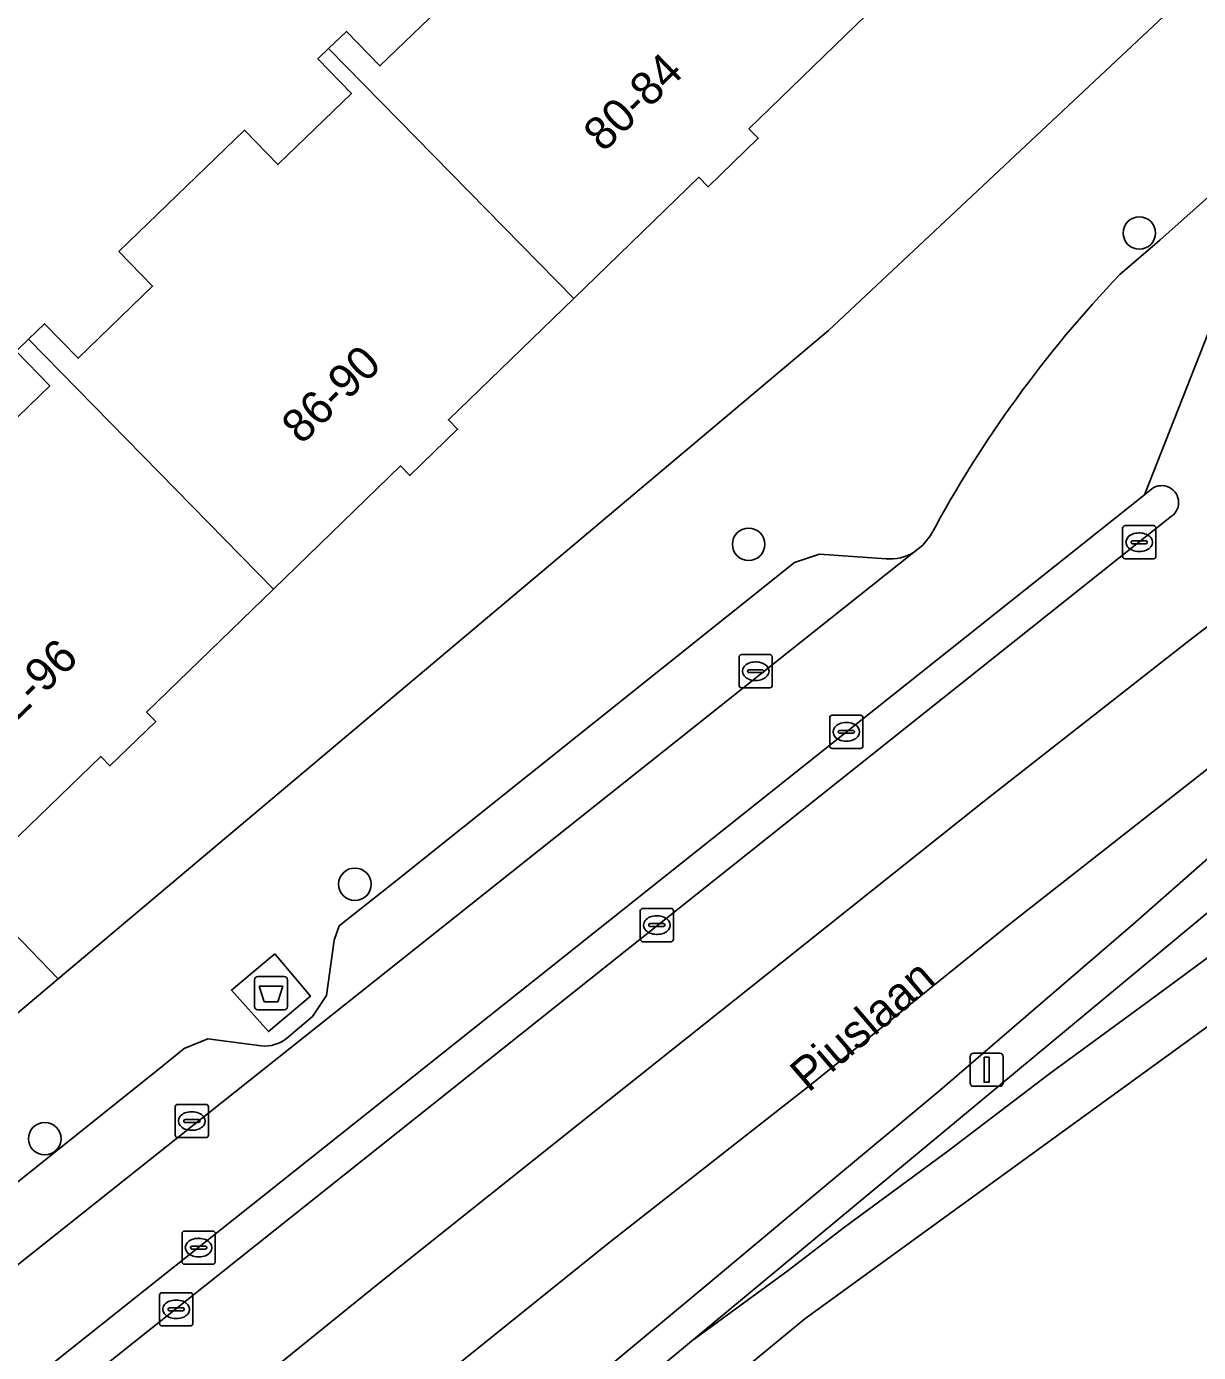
# Model space of a CAD drawing. Extents: x 161881 to 162523, y 381678 to 382381.
# Drawn here: x 162438.68 to 162473.96, y 381772.96 to 381812.89 of the extents above; entities that cross this region are included whole.
import ezdxf

# ---------------------------------------------------------------- set-up
doc = ezdxf.new("R2010")
doc.units = 0
for name, color, linetype in [('IMGEO_Afval_apart_plaats', 7, 'Continuous'), ('IMGEO_Berm_gesloten', 7, 'Continuous'), ('IMGEO_Berm_open', 7, 'Continuous'), ('IMGEO_Boom', 7, 'Continuous'), ('IMGEO_Erf', 7, 'Continuous'), ('IMGEO_Fietspad_gesloten', 7, 'Continuous'), ('IMGEO_Kolk', 7, 'Continuous'), ('IMGEO_Lichtmast', 7, 'Continuous'), ('IMGEO_Openbare_ruimte_label', 7, 'Continuous'), ('IMGEO_Pand', 7, 'Continuous'), ('IMGEO_Pand_nummerreeks', 7, 'Continuous'), ('IMGEO_Parkeervlak_open', 7, 'Continuous'), ('IMGEO_Rijbaan_regionaal_gesloten', 7, 'Continuous'), ('IMGEO_Voetpad_gesloten', 7, 'Continuous'), ('IMGEO_Voetpad_open', 7, 'Continuous')]:
    doc.layers.add(name, color=color, linetype=linetype)

msp = doc.modelspace()

# ---------------------------------------------------------------- linework, layer by layer
at = {"layer": 'IMGEO_Afval_apart_plaats'}
for p, q in [((162445.546, 381783.38), (162445.546, 381784.18)), ((162445.546, 381784.18), (162445.546, 381783.38)), ((162445.646, 381784.28), (162446.436, 381784.28)), ((162446.436, 381784.28), (162445.646, 381784.28)), ((162446.536, 381784.18), (162446.536, 381783.38)), ((162446.536, 381783.38), (162446.536, 381784.18)), ((162446.436, 381783.28), (162445.646, 381783.28)), ((162445.646, 381783.28), (162446.436, 381783.28))]:
    msp.add_line(p, q, dxfattribs=at)
msp.add_lwpolyline([(162445.689, 381783.994), (162446.393, 381783.994), (162446.244, 381783.524), (162445.838, 381783.524), (162445.689, 381783.994)], dxfattribs=at)
for centre, start, end in [((162445.646, 381784.18), 90, 180), ((162445.646, 381784.18), 90, 180), ((162446.436, 381784.18), 0, 90), ((162446.436, 381784.18), 360, 90), ((162445.646, 381783.38), 180, 270), ((162445.646, 381783.38), 180, 270), ((162446.436, 381783.38), 270, 0), ((162446.436, 381783.38), 270, 0)]:
    msp.add_arc(centre, 0.1, start, end, dxfattribs=at)
at = {"layer": 'IMGEO_Berm_gesloten'}
msp.add_lwpolyline([(162472.507, 381798.927), (162472.336, 381798.789), (162413.971, 381752.357), (162396.799, 381738.137), (162397.154, 381737.782), (162428.678, 381762.735), (162473.156, 381798.141)], dxfattribs=at)
msp.add_arc((162472.855, 381798.554), 0.511, 306.0654, 133.0275, dxfattribs=at)
at = {"layer": 'IMGEO_Berm_open'}
for points in [[(162497.319, 381808.357), (162484.786, 381797.114), (162471.985, 381785.848), (162466.19, 381780.862), (162462.706, 381777.955), (162459.087, 381774.927), (162448.913, 381766.462), (162439.29, 381758.51), (162435.039, 381754.997), (162428.916, 381750), (162421.805, 381744.196)], [(162448.728, 381765.02), (162449.246, 381765.447), (162458.703, 381773.301), (162480.401, 381791.319)]]:
    msp.add_lwpolyline(points, dxfattribs=at)
at = {"layer": 'IMGEO_Boom'}
for centre in [(162472.184, 381806.672), (162460.421, 381797.298), (162448.567, 381787.061), (162439.23, 381779.399)]:
    msp.add_circle(centre, 0.489, dxfattribs=at)
at = {"layer": 'IMGEO_Erf'}
for points in [[(162464.294, 381813.553), (162460.432, 381809.813), (162460.711, 381809.526), (162459.203, 381808.065), (162458.924, 381808.352), (162455.154, 381804.701), (162451.381, 381801.048), (162451.66, 381800.761), (162450.223, 381799.369), (162449.944, 381799.656), (162446.119, 381795.952), (162442.294, 381792.247), (162442.573, 381791.96), (162441.194, 381790.624), (162440.915, 381790.911), (162436.906, 381787.029), (162439.634, 381784.212), (162462.828, 381803.734), (162477.732, 381817.717)], [(162437.144, 381799.91), (162439.378, 381802.073), (162438.369, 381803.114), (162438.742, 381803.476), (162439.224, 381803.942), (162440.233, 381802.901), (162442.474, 381805.072), (162441.465, 381806.113), (162445.243, 381809.773), (162446.252, 381808.732), (162448.464, 381810.875), (162447.455, 381811.916), (162447.776, 381812.227), (162448.31, 381812.744), (162449.319, 381811.703), (162451.553, 381813.866)]]:
    msp.add_lwpolyline(points, dxfattribs=at)
at = {"layer": 'IMGEO_Fietspad_gesloten'}
for points in [[(162496.933, 381828.101), (162494.66, 381826.067), (162494.314, 381825.738), (162487.223, 381819.486), (162486.388, 381818.566), (162472.804, 381806.46), (162471.599, 381805.42)], [(162472.336, 381798.789), (162474.628, 381804.599)], [(162465.9, 381797.559), (162465.667, 381797.275), (162465.384, 381797.056), (162418.283, 381759.605), (162412.351, 381754.828), (162394.327, 381740.001), (162393.522, 381739.663), (162393.372, 381739.584), (162390.461, 381738.351), (162389.601, 381737.634), (162386.818, 381735.309), (162385.622, 381734.309), (162387.138, 381732.433), (162387.312, 381732.575), (162387.443, 381732.645), (162396.519, 381738.21), (162396.799, 381738.137), (162413.971, 381752.357), (162472.336, 381798.789)]]:
    msp.add_lwpolyline(points, dxfattribs=at)
msp.add_arc((162497.514, 381780.636), 35.859, 136.2781, 151.8398, dxfattribs=at)
at = {"layer": 'IMGEO_Kolk'}
for p, q in [((162471.681, 381796.934), (162471.681, 381797.786)), ((162471.756, 381797.86), (162472.608, 381797.86)), ((162472.169, 381797.64), (162472.194, 381797.64)), ((162472.682, 381797.786), (162472.682, 381796.934)), ((162471.94, 381797.354), (162471.94, 381797.366)), ((162472.378, 381797.317), (162471.98, 381797.317)), ((162471.983, 381797.403), (162472.381, 381797.403)), ((162472.424, 381797.366), (162472.424, 381797.354)), ((162472.608, 381796.86), (162471.756, 381796.86)), ((162472.192, 381797.08), (162472.167, 381797.08)), ((162460.208, 381793.976), (162461.06, 381793.976)), ((162460.133, 381793.05), (162460.133, 381793.902)), ((162460.621, 381793.756), (162460.646, 381793.756)), ((162461.134, 381793.902), (162461.134, 381793.05)), ((162460.392, 381793.47), (162460.392, 381793.482)), ((162460.83, 381793.433), (162460.432, 381793.433)), ((162460.435, 381793.519), (162460.833, 381793.519)), ((162460.644, 381793.196), (162460.619, 381793.196)), ((162460.876, 381793.482), (162460.876, 381793.47)), ((162461.06, 381792.976), (162460.208, 381792.976)), ((162462.862, 381791.224), (162462.862, 381792.076)), ((162462.937, 381792.15), (162463.789, 381792.15)), ((162463.35, 381791.93), (162463.375, 381791.93)), ((162463.863, 381792.076), (162463.863, 381791.224)), ((162463.121, 381791.644), (162463.121, 381791.656)), ((162463.559, 381791.607), (162463.161, 381791.607)), ((162463.164, 381791.693), (162463.562, 381791.693)), ((162463.605, 381791.656), (162463.605, 381791.644)), ((162463.789, 381791.15), (162462.937, 381791.15)), ((162463.373, 381791.37), (162463.348, 381791.37)), ((162457.158, 381785.406), (162457.158, 381786.258)), ((162457.233, 381786.332), (162458.085, 381786.332)), ((162457.646, 381786.112), (162457.671, 381786.112)), ((162458.159, 381786.258), (162458.159, 381785.406)), ((162457.417, 381785.826), (162457.417, 381785.838)), ((162457.855, 381785.789), (162457.457, 381785.789)), ((162457.46, 381785.875), (162457.858, 381785.875)), ((162457.669, 381785.552), (162457.644, 381785.552)), ((162457.901, 381785.838), (162457.901, 381785.826)), ((162458.085, 381785.332), (162457.233, 381785.332)), ((162443.157, 381779.505), (162443.157, 381780.357)), ((162443.232, 381780.431), (162444.084, 381780.431)), ((162444.158, 381780.357), (162444.158, 381779.505)), ((162443.459, 381779.974), (162443.857, 381779.974)), ((162443.645, 381780.211), (162443.67, 381780.211)), ((162443.416, 381779.925), (162443.416, 381779.937)), ((162443.854, 381779.888), (162443.456, 381779.888)), ((162443.668, 381779.651), (162443.643, 381779.651)), ((162443.9, 381779.937), (162443.9, 381779.925)), ((162444.084, 381779.431), (162443.232, 381779.431)), ((162443.362, 381775.693), (162443.362, 381776.545)), ((162443.437, 381776.619), (162444.289, 381776.619)), ((162443.85, 381776.399), (162443.875, 381776.399)), ((162444.363, 381776.545), (162444.363, 381775.693)), ((162443.621, 381776.113), (162443.621, 381776.125)), ((162444.059, 381776.076), (162443.661, 381776.076)), ((162443.664, 381776.162), (162444.062, 381776.162)), ((162444.105, 381776.125), (162444.105, 381776.113)), ((162444.289, 381775.619), (162443.437, 381775.619)), ((162443.873, 381775.839), (162443.848, 381775.839)), ((162442.76, 381774.761), (162443.612, 381774.761)), ((162442.685, 381773.835), (162442.685, 381774.687)), ((162443.173, 381774.541), (162443.198, 381774.541)), ((162443.686, 381774.687), (162443.686, 381773.835)), ((162442.944, 381774.255), (162442.944, 381774.267)), ((162443.382, 381774.218), (162442.984, 381774.218)), ((162442.987, 381774.304), (162443.385, 381774.304)), ((162443.196, 381773.981), (162443.171, 381773.981)), ((162443.428, 381774.267), (162443.428, 381774.255)), ((162443.612, 381773.761), (162442.76, 381773.761))]:
    msp.add_line(p, q, dxfattribs=at)
for points in [[(162471.681, 381796.934), (162471.681, 381797.786)], [(162471.756, 381797.86), (162472.608, 381797.86)], [(162472.682, 381797.786), (162472.682, 381796.934)], [(162472.608, 381796.86), (162471.756, 381796.86)], [(162460.208, 381793.976), (162461.06, 381793.976)], [(162460.133, 381793.05), (162460.133, 381793.902)], [(162461.134, 381793.902), (162461.134, 381793.05)], [(162461.06, 381792.976), (162460.208, 381792.976)], [(162462.862, 381791.224), (162462.862, 381792.076)], [(162462.937, 381792.15), (162463.789, 381792.15)], [(162463.863, 381792.076), (162463.863, 381791.224)], [(162463.789, 381791.15), (162462.937, 381791.15)], [(162457.158, 381785.406), (162457.158, 381786.258)], [(162457.233, 381786.332), (162458.085, 381786.332)], [(162458.159, 381786.258), (162458.159, 381785.406)], [(162458.085, 381785.332), (162457.233, 381785.332)], [(162443.157, 381779.505), (162443.157, 381780.357)], [(162443.232, 381780.431), (162444.084, 381780.431)], [(162444.158, 381780.357), (162444.158, 381779.505)], [(162444.084, 381779.431), (162443.232, 381779.431)], [(162443.362, 381775.693), (162443.362, 381776.545)], [(162443.437, 381776.619), (162444.289, 381776.619)], [(162444.363, 381776.545), (162444.363, 381775.693)], [(162444.289, 381775.619), (162443.437, 381775.619)], [(162442.76, 381774.761), (162443.612, 381774.761)], [(162442.685, 381773.835), (162442.685, 381774.687)], [(162443.686, 381774.687), (162443.686, 381773.835)], [(162443.612, 381773.761), (162442.76, 381773.761)]]:
    msp.add_lwpolyline(points, dxfattribs=at)
for centre, radius, start, end in [((162471.758, 381797.784), 0.0765, 91.552, 178.448), ((162471.758, 381797.784), 0.0765, 91.552, 178.448), ((162472.606, 381797.784), 0.0765, 1.552, 88.448), ((162472.606, 381797.784), 0.0765, 1.552, 88.448), ((162471.98, 381797.363), 0.0403, 85.8775, 175.7526), ((162471.977, 381797.353), 0.0366, 178.938, 274.7102), ((162472.381, 381797.36), 0.043, 264.8664, 352.4533), ((162472.385, 381797.365), 0.0386, 1.7309, 96.639), ((162471.758, 381796.936), 0.0765, 181.552, 268.448), ((162471.758, 381796.936), 0.0765, 181.552, 268.448), ((162472.606, 381796.936), 0.0765, 271.552, 358.448), ((162472.606, 381796.936), 0.0765, 271.552, 358.448), ((162460.21, 381793.9), 0.0765, 91.552, 178.448), ((162460.21, 381793.9), 0.0765, 91.552, 178.448), ((162461.058, 381793.9), 0.0765, 1.552, 88.448), ((162461.058, 381793.9), 0.0765, 1.552, 88.448), ((162460.432, 381793.479), 0.0403, 85.8775, 175.7526), ((162460.429, 381793.469), 0.0366, 178.938, 274.7102), ((162460.833, 381793.476), 0.043, 264.8664, 352.4533), ((162460.837, 381793.481), 0.0386, 1.7309, 96.639), ((162460.21, 381793.052), 0.0765, 181.552, 268.448), ((162460.21, 381793.052), 0.0765, 181.552, 268.448), ((162461.058, 381793.052), 0.0765, 271.552, 358.448), ((162461.058, 381793.052), 0.0765, 271.552, 358.448), ((162462.939, 381792.074), 0.0765, 91.552, 178.448), ((162462.939, 381792.074), 0.0765, 91.552, 178.448), ((162463.787, 381792.074), 0.0765, 1.552, 88.448), ((162463.787, 381792.074), 0.0765, 1.552, 88.448), ((162463.161, 381791.653), 0.0403, 85.8775, 175.7526), ((162463.158, 381791.643), 0.0366, 178.938, 274.7102), ((162463.562, 381791.65), 0.043, 264.8664, 352.4533), ((162463.566, 381791.655), 0.0386, 1.7309, 96.639), ((162462.939, 381791.226), 0.0765, 181.552, 268.448), ((162462.939, 381791.226), 0.0765, 181.552, 268.448), ((162463.787, 381791.226), 0.0765, 271.552, 358.448), ((162463.787, 381791.226), 0.0765, 271.552, 358.448), ((162457.235, 381786.256), 0.0765, 91.552, 178.448), ((162457.235, 381786.256), 0.0765, 91.552, 178.448), ((162458.083, 381786.256), 0.0765, 1.552, 88.448), ((162458.083, 381786.256), 0.0765, 1.552, 88.448), ((162457.457, 381785.835), 0.0403, 85.8775, 175.7526), ((162457.454, 381785.825), 0.0366, 178.938, 274.7102), ((162457.858, 381785.832), 0.043, 264.8664, 352.4533), ((162457.862, 381785.837), 0.0386, 1.7309, 96.639), ((162457.235, 381785.408), 0.0765, 181.552, 268.448), ((162457.235, 381785.408), 0.0765, 181.552, 268.448), ((162458.083, 381785.408), 0.0765, 271.552, 358.448), ((162458.083, 381785.408), 0.0765, 271.552, 358.448), ((162443.234, 381780.355), 0.0765, 91.552, 178.448), ((162443.234, 381780.355), 0.0765, 91.552, 178.448), ((162444.082, 381780.355), 0.0765, 1.552, 88.448), ((162444.082, 381780.355), 0.0765, 1.552, 88.448), ((162443.456, 381779.934), 0.0403, 85.8775, 175.7526), ((162443.861, 381779.936), 0.0386, 1.7309, 96.639), ((162443.453, 381779.924), 0.0366, 178.938, 274.7102), ((162443.857, 381779.931), 0.043, 264.8664, 352.4533), ((162443.234, 381779.507), 0.0765, 181.552, 268.448), ((162443.234, 381779.507), 0.0765, 181.552, 268.448), ((162444.082, 381779.507), 0.0765, 271.552, 358.448), ((162444.082, 381779.507), 0.0765, 271.552, 358.448), ((162443.439, 381776.543), 0.0765, 91.552, 178.448), ((162443.439, 381776.543), 0.0765, 91.552, 178.448), ((162444.287, 381776.543), 0.0765, 1.552, 88.448), ((162444.287, 381776.543), 0.0765, 1.552, 88.448), ((162443.661, 381776.122), 0.0403, 85.8775, 175.7526), ((162443.658, 381776.112), 0.0366, 178.938, 274.7102), ((162444.062, 381776.119), 0.043, 264.8664, 352.4533), ((162444.066, 381776.124), 0.0386, 1.7309, 96.639), ((162443.439, 381775.695), 0.0765, 181.552, 268.448), ((162443.439, 381775.695), 0.0765, 181.552, 268.448), ((162444.287, 381775.695), 0.0765, 271.552, 358.448), ((162444.287, 381775.695), 0.0765, 271.552, 358.448), ((162442.762, 381774.685), 0.0765, 91.552, 178.448), ((162442.762, 381774.685), 0.0765, 91.552, 178.448), ((162443.61, 381774.685), 0.0765, 1.552, 88.448), ((162443.61, 381774.685), 0.0765, 1.552, 88.448), ((162442.984, 381774.264), 0.0403, 85.8775, 175.7526), ((162442.981, 381774.254), 0.0366, 178.938, 274.7102), ((162443.385, 381774.261), 0.043, 264.8664, 352.4533), ((162443.389, 381774.266), 0.0386, 1.7309, 96.639), ((162442.762, 381773.837), 0.0765, 181.552, 268.448), ((162442.762, 381773.837), 0.0765, 181.552, 268.448), ((162443.61, 381773.837), 0.0765, 271.552, 358.448), ((162443.61, 381773.837), 0.0765, 271.552, 358.448)]:
    msp.add_arc(centre, radius, start, end, dxfattribs=at)
for centre, major_axis, ratio, start_param, end_param in [((162472.168, 381797.36), (-0.387, 0.002), 0.722429, 4.712389, 7.853982), ((162472.193, 381797.36), (-0.39, 0.002), 0.717154, 1.570796, 4.712389), ((162460.62, 381793.476), (-0.387, 0.002), 0.722429, 4.712389, 7.853982), ((162460.645, 381793.476), (-0.39, 0.002), 0.717154, 1.570796, 4.712389), ((162463.349, 381791.65), (-0.387, 0.002), 0.722429, 4.712389, 7.853982), ((162463.374, 381791.65), (-0.39, 0.002), 0.717154, 1.570796, 4.712389), ((162457.645, 381785.832), (-0.387, 0.002), 0.722429, 4.712389, 7.853982), ((162457.67, 381785.832), (-0.39, 0.002), 0.717154, 1.570796, 4.712389), ((162443.644, 381779.931), (-0.387, 0.002), 0.722429, 4.712389, 7.853982), ((162443.669, 381779.931), (-0.39, 0.002), 0.717154, 1.570796, 4.712389), ((162443.849, 381776.119), (-0.387, 0.002), 0.722429, 4.712389, 7.853982), ((162443.874, 381776.119), (-0.39, 0.002), 0.717154, 1.570796, 4.712389), ((162443.172, 381774.261), (-0.387, 0.002), 0.722429, 4.712389, 7.853982), ((162443.197, 381774.261), (-0.39, 0.002), 0.717154, 1.570796, 4.712389)]:
    msp.add_ellipse(centre, major_axis=major_axis, ratio=ratio, start_param=start_param, end_param=end_param, dxfattribs=at)
at = {"layer": 'IMGEO_Lichtmast'}
for p, q in [((162467.191, 381781.976), (162467.981, 381781.976)), ((162467.981, 381781.976), (162467.191, 381781.976)), ((162467.091, 381781.076), (162467.091, 381781.876)), ((162467.091, 381781.876), (162467.091, 381781.076)), ((162468.081, 381781.876), (162468.081, 381781.076)), ((162468.081, 381781.076), (162468.081, 381781.876)), ((162467.981, 381780.976), (162467.191, 381780.976)), ((162467.191, 381780.976), (162467.981, 381780.976))]:
    msp.add_line(p, q, dxfattribs=at)
msp.add_lwpolyline([(162467.511, 381781.851), (162467.661, 381781.851), (162467.661, 381781.101), (162467.511, 381781.101), (162467.511, 381781.851)], dxfattribs=at)
for centre, start, end in [((162467.191, 381781.876), 90, 180), ((162467.191, 381781.876), 90, 180), ((162467.981, 381781.876), 0, 90), ((162467.981, 381781.876), 360, 90), ((162467.191, 381781.076), 180, 270), ((162467.191, 381781.076), 180, 270), ((162467.981, 381781.076), 270, 0), ((162467.981, 381781.076), 270, 0)]:
    msp.add_arc(centre, 0.1, start, end, dxfattribs=at)
at = {"layer": 'IMGEO_Pand'}
for points in [[(162464.294, 381813.553), (162456.915, 381821.079), (162456.549, 381820.724), (162457.558, 381819.683), (162455.331, 381817.526), (162454.322, 381818.567), (162450.544, 381814.907), (162451.553, 381813.866), (162449.319, 381811.703), (162448.31, 381812.744), (162447.776, 381812.227), (162455.154, 381804.701), (162458.924, 381808.352), (162459.203, 381808.065), (162460.711, 381809.526), (162460.432, 381809.813)], [(162438.742, 381803.476), (162446.119, 381795.952), (162449.944, 381799.656), (162450.223, 381799.369), (162451.66, 381800.761), (162451.381, 381801.048), (162455.154, 381804.701), (162447.776, 381812.227), (162447.455, 381811.916), (162448.464, 381810.875), (162446.252, 381808.732), (162445.243, 381809.773), (162441.465, 381806.113), (162442.474, 381805.072), (162440.233, 381802.901), (162439.224, 381803.942)], [(162438.742, 381803.476), (162438.369, 381803.114), (162439.378, 381802.073), (162437.144, 381799.91), (162436.135, 381800.951), (162432.357, 381797.291), (162433.366, 381796.25), (162431.161, 381794.114), (162430.152, 381795.155), (162429.518, 381794.561), (162433.414, 381790.589), (162436.906, 381787.029), (162440.915, 381790.911), (162441.194, 381790.624), (162442.573, 381791.96), (162442.294, 381792.247), (162446.119, 381795.952)]]:
    msp.add_lwpolyline(points, close=True, dxfattribs=at)
at = {"layer": 'IMGEO_Parkeervlak_open'}
for points in [[(162393.522, 381739.663), (162394.327, 381740.001), (162412.351, 381754.828), (162418.283, 381759.605), (162465.384, 381797.056)], [(162464.562, 381796.862), (162462.558, 381796.999), (162461.805, 381796.747), (162449.816, 381787.175), (162448.089, 381785.805), (162447.942, 381785.382), (162447.713, 381783.712), (162447.288, 381783.074), (162446.507, 381782.417)], [(162445.749, 381782.196), (162444.138, 381782.406), (162443.425, 381782.118), (162442.627, 381781.463), (162427.727, 381769.559)]]:
    msp.add_lwpolyline(points, dxfattribs=at)
for centre, radius, start, end in [((162464.688, 381798.167), 1.311, 264.4933, 302.0654), ((162445.862, 381783.22), 1.03, 263.7227, 308.7861)]:
    msp.add_arc(centre, radius, start, end, dxfattribs=at)
at = {"layer": 'IMGEO_Rijbaan_regionaal_gesloten'}
for points in [[(162438.061, 381761.719), (162444.176, 381766.576), (162450.144, 381771.379), (162456.203, 381776.256), (162462.329, 381781.05), (162468.315, 381785.892), (162474.449, 381790.697), (162480.582, 381795.502), (162492.901, 381805.153), (162497.319, 381808.357), (162495.338, 381811.162), (162492.011, 381808.462), (162485.928, 381803.772), (162479.733, 381799.057), (162473.626, 381794.349), (162467.508, 381789.56), (162461.432, 381784.719), (162455.293, 381779.828), (162449.253, 381775.014), (162443.174, 381770.102), (162437.093, 381765.307)], [(162437.093, 381765.307), (162443.174, 381770.102), (162449.253, 381775.014), (162455.293, 381779.828), (162461.432, 381784.719), (162467.508, 381789.56), (162473.626, 381794.349), (162479.733, 381799.057), (162485.928, 381803.772), (162492.011, 381808.462), (162495.338, 381811.162)], [(162435.039, 381754.997), (162439.29, 381758.51), (162448.913, 381766.462), (162459.087, 381774.927), (162462.706, 381777.955), (162466.19, 381780.862), (162471.985, 381785.848), (162484.786, 381797.114), (162497.319, 381808.357), (162492.901, 381805.153), (162480.582, 381795.502), (162474.449, 381790.697), (162468.315, 381785.892), (162462.329, 381781.05), (162456.203, 381776.256), (162450.144, 381771.379), (162444.176, 381766.576), (162438.061, 381761.719)], [(162474.628, 381804.599), (162472.336, 381798.789), (162472.507, 381798.927)], [(162410.314, 381731.264), (162462.115, 381773.979), (162491.496, 381795.301), (162503.213, 381803.804), (162502.913, 381804.071), (162494.7, 381798.828), (162493.976, 381798.359), (162490.981, 381796.418), (162487.82, 381794.369), (162484.689, 381792.273), (162481.612, 381790.099), (162478.605, 381787.975), (162475.539, 381785.809), (162472.516, 381783.584), (162469.493, 381781.359), (162466.423, 381779.021), (162463.311, 381776.74), (162461.613, 381775.429), (162458.703, 381773.301), (162449.246, 381765.447), (162448.728, 381765.02), (162430.504, 381750)], [(162480.401, 381791.319), (162458.703, 381773.301), (162461.613, 381775.429), (162463.311, 381776.74), (162466.423, 381779.021), (162469.493, 381781.359), (162472.516, 381783.584), (162475.539, 381785.809), (162478.605, 381787.975), (162481.612, 381790.099), (162484.689, 381792.273), (162487.82, 381794.369), (162490.981, 381796.418), (162493.976, 381798.359), (162494.7, 381798.828), (162502.913, 381804.071)], [(162473.156, 381798.141), (162428.678, 381762.735)]]:
    msp.add_lwpolyline(points, dxfattribs=at)
msp.add_arc((162472.855, 381798.554), 0.511, 306.0654, 133.0275, dxfattribs=at)
at = {"layer": 'IMGEO_Voetpad_gesloten'}
msp.add_lwpolyline([(162446.154, 381784.966), (162444.852, 381783.87), (162445.965, 381782.625), (162447.229, 381783.689)], close=True, dxfattribs=at)
at = {"layer": 'IMGEO_Voetpad_open'}
for points in [[(162490.018, 381827.882), (162490.005, 381828.82), (162485.481, 381824.651), (162478.012, 381817.966), (162477.732, 381817.717), (162462.828, 381803.734), (162439.634, 381784.212), (162437.038, 381782.026), (162398.308, 381750), (162365.839, 381723.151), (162356.915, 381719.329), (162343.866, 381713.286), (162342.256, 381716.825), (162335.301, 381713.346), (162336.199, 381710.351)], [(162471.599, 381805.42), (162472.804, 381806.46), (162486.388, 381818.566), (162487.223, 381819.486)], [(162465.384, 381797.056), (162465.667, 381797.275), (162465.9, 381797.559)], [(162446.507, 381782.417), (162447.288, 381783.074), (162447.713, 381783.712), (162447.942, 381785.382), (162448.089, 381785.805), (162449.816, 381787.175), (162461.805, 381796.747), (162462.558, 381796.999), (162464.562, 381796.862)], [(162437.038, 381782.026), (162439.634, 381784.212), (162436.906, 381787.029)], [(162442.627, 381781.463), (162443.425, 381782.118), (162444.138, 381782.406), (162445.749, 381782.196)], [(162427.727, 381769.559), (162442.627, 381781.463)]]:
    msp.add_lwpolyline(points, dxfattribs=at)
msp.add_lwpolyline([(162446.154, 381784.966), (162447.229, 381783.689), (162445.965, 381782.625), (162444.852, 381783.87)], close=True, dxfattribs=at)
for centre, radius, start, end in [((162497.514, 381780.636), 35.859, 136.2781, 151.8398), ((162464.688, 381798.167), 1.311, 264.4933, 302.0654), ((162445.862, 381783.22), 1.03, 263.7227, 308.7861)]:
    msp.add_arc(centre, radius, start, end, dxfattribs=at)

# ---------------------------------------------------------------- texts
at = {"layer": 'IMGEO_Openbare_ruimte_label'}
msp.add_text('Piuslaan', height=1, rotation=40.7007, dxfattribs=at).set_placement((162462.223, 381780.769))
at = {"layer": 'IMGEO_Pand_nummerreeks'}
for s, rotation, p in [('80-84', 44.083, (162456.05, 381809.077)), ('86-90', 44.0818, (162446.961, 381800.275)), ('92-96', 44.0823, (162437.835, 381791.437))]:
    msp.add_text(s, height=1, rotation=rotation, dxfattribs=at).set_placement(p)

doc.saveas('drawing.dxf')
